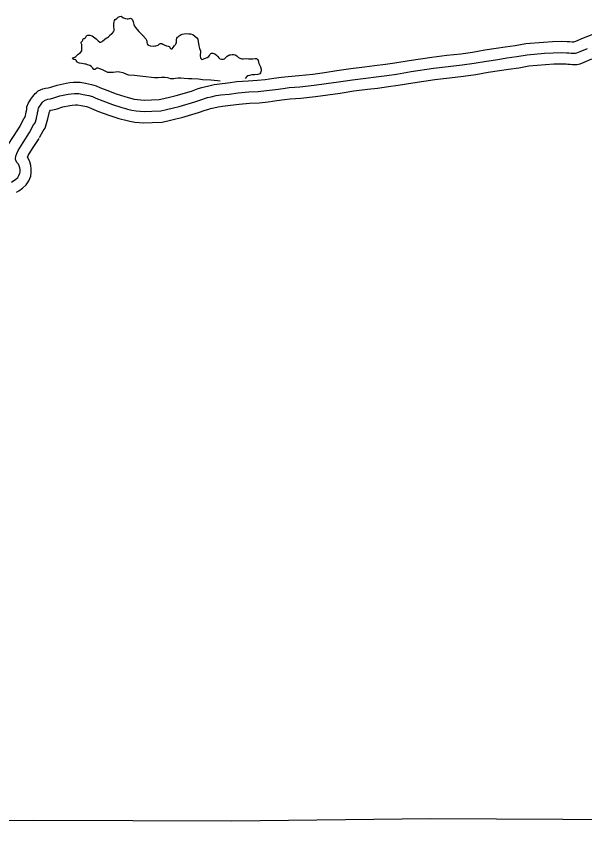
# Model space of a CAD drawing. Extents: x -83719 to 153526, y -11835 to 11446.
# Drawn here: x -915.6 to -664, y -28.9 to 329.6 of the extents above; entities that cross this region are included whole.
import ezdxf

# ---------------------------------------------------------------- set-up
doc = ezdxf.new("R2010")
doc.units = 0
for name, color, linetype in [('Level 10', 7, 'Continuous'), ('Level 2', 7, 'Continuous'), ('Level 59', 7, 'Continuous'), ('Level 9', 7, 'Continuous')]:
    doc.layers.add(name, color=color, linetype=linetype)

msp = doc.modelspace()

# ---------------------------------------------------------------- linework, layer by layer
at = {"layer": 'Level 10'}
for points in [[(-914.12, 280.58), (-912.19, 284.27), (-911.8, 284.79), (-911.54, 285.67), (-911.4, 286.31), (-911.23, 287.33), (-911.04, 287.81), (-910.98, 288.08), (-910.93, 288.29), (-910.93, 288.3), (-910.85, 289.55), (-910.16, 291.27), (-909.53, 292.27), (-909.11, 292.96), (-908.31, 294.17), (-907.71, 294.89), (-907.22, 295.45), (-906.63, 295.96), (-905.85, 296.58), (-904.84, 297.09), (-903.75, 297.51), (-902.58, 297.79), (-901.51, 297.99), (-900.3, 298.29), (-897.53, 299.2), (-893.42, 300.07), (-891.89, 300.24), (-890.18, 300.43), (-889, 300.49), (-887.29, 300.4), (-884.98, 299.96), (-882.33, 299.47), (-880.16, 298.89), (-878.28, 298.02), (-875.48, 296.85), (-871.35, 295.31), (-867.54, 294.05), (-866.48, 293.81), (-865.05, 293.41), (-863.35, 292.99), (-861.87, 292.74), (-858.94, 292.53), (-855.78, 292.68), (-852.31, 292.76), (-850.31, 293.26), (-847.12, 294), (-844.76, 294.49), (-838.03, 296.54), (-835.01, 297.6), (-833.38, 298.09), (-832.29, 298.44), (-830.38, 298.91), (-828.02, 299.41), (-825.64, 299.77), (-821.96, 300.16), (-817.96, 300.73), (-812.93, 301.12), (-808.84, 301.31), (-805.37, 301.68), (-801.6, 302.19), (-798.16, 302.69), (-795.26, 303.03), (-790.54, 303.4), (-784.3, 304.06), (-779.1, 304.79), (-773.69, 305.56), (-767.46, 306.48), (-761.4, 307.23), (-756.97, 307.76), (-752.2, 308.42), (-748, 309.01), (-741.63, 310.05), (-731.64, 311.54), (-725, 312.33), (-718.87, 313.03), (-713.67, 313.78), (-708.27, 314.69), (-703.19, 315.46), (-699.24, 316.09), (-694.75, 316.72), (-690.06, 317.54), (-682.17, 318.22), (-678.19, 318.49), (-674.05, 318.59), (-671.69, 318.5), (-670.71, 318.43), (-669.59, 318.33), (-669.05, 318.29), (-668.81, 318.29), (-667.92, 318.62), (-664.59, 320.04), (-658.02, 322.55)], [(-905.26, 275.95), (-903.73, 278.88), (-902.74, 280.17), (-901.83, 283.23), (-901.61, 284.29), (-901.01, 286.76), (-900.99, 287.07), (-900.68, 287.58), (-900.38, 288.03), (-899.38, 288.22), (-897.53, 288.67), (-894.92, 289.53), (-891.84, 290.19), (-890.78, 290.3), (-889.36, 290.46), (-889.01, 290.48), (-888.51, 290.45), (-886.82, 290.13), (-884.53, 289.71), (-883.57, 289.45), (-882.31, 288.87), (-879.16, 287.55), (-874.67, 285.88), (-870.2, 284.4), (-868.93, 284.12), (-867.62, 283.74), (-865.38, 283.19), (-863.06, 282.8), (-859.06, 282.52), (-855.43, 282.68), (-850.97, 282.79), (-847.97, 283.53), (-844.98, 284.23), (-842.29, 284.78), (-834.92, 287.03), (-831.9, 288.09), (-830.4, 288.55), (-829.56, 288.81), (-828.15, 289.17), (-826.25, 289.57), (-824.37, 289.84), (-820.72, 290.24), (-816.87, 290.79), (-812.31, 291.14), (-808.08, 291.34), (-804.16, 291.75), (-800.21, 292.29), (-796.86, 292.78), (-794.29, 293.08), (-789.63, 293.44), (-783.08, 294.14), (-777.7, 294.89), (-772.26, 295.66), (-766.11, 296.57), (-760.19, 297.3), (-755.7, 297.84), (-750.82, 298.51), (-746.5, 299.12), (-740.09, 300.17), (-730.31, 301.62), (-723.84, 302.39), (-717.58, 303.11), (-712.13, 303.9), (-706.69, 304.81), (-701.65, 305.58), (-697.75, 306.2), (-693.19, 306.84), (-688.76, 307.62), (-681.4, 308.25), (-677.73, 308.5), (-674.13, 308.58), (-672.24, 308.51), (-671.48, 308.46), (-670.4, 308.37), (-669.41, 308.29), (-667.48, 308.3), (-666.06, 308.64), (-664.22, 309.33), (-660.84, 310.77)], [(-919.95, 260.74), (-919.74, 260.85), (-919.14, 261.31), (-918.97, 261.45), (-920.44, 263.96), (-920.91, 266.21), (-920.69, 268.76), (-920, 270.7), (-919.23, 272.54), (-916.79, 276.48), (-913.89, 280.98)], [(-915.42, 251.82), (-914.38, 252.35), (-912.82, 253.55), (-911.12, 255.01), (-909.95, 256.85), (-909.12, 258.85), (-908.91, 260.46), (-908.91, 262.18), (-909.07, 263.55), (-909.5, 265.22), (-910.41, 267.09), (-910.59, 267.28), (-910.31, 267.96), (-908.34, 271.14), (-905.49, 275.55)]]:
    msp.add_lwpolyline(points, dxfattribs=at)
at = {"layer": 'Level 2'}
msp.add_lwpolyline([(-644.54, -25.86), (-732.25, -25.3), (-820.11, -26.44), (-907.73, -26.15), (-996.02, -26.35), (-1084.97, -25.46), (-1084.94, -28.86), (-1124.88, -28.88)], dxfattribs=at)
at = {"layer": 'Level 59'}
for points in [[(-909.69, 278.26), (-907.96, 281.57), (-907.27, 282.48), (-906.68, 284.45), (-906.49, 285.39), (-906.39, 285.96), (-906.23, 286.36), (-906.1, 286.99), (-905.97, 287.53), (-905.94, 287.96), (-905.91, 288.43), (-905.68, 289), (-905.29, 289.63), (-904.89, 290.27), (-904.3, 291.18), (-903.9, 291.65), (-903.67, 291.91), (-903.44, 292.12), (-903.14, 292.35), (-902.81, 292.52), (-902.28, 292.72), (-901.54, 292.9), (-900.45, 293.1), (-898.92, 293.48), (-896.22, 294.37), (-892.63, 295.13), (-891.33, 295.27), (-889.77, 295.45), (-889, 295.49), (-887.9, 295.43), (-885.9, 295.04), (-883.43, 294.59), (-881.87, 294.17), (-880.29, 293.45), (-877.32, 292.2), (-873.01, 290.6), (-868.87, 289.22), (-867.7, 288.96), (-866.34, 288.57), (-864.37, 288.09), (-862.47, 287.77), (-859, 287.52), (-855.6, 287.68), (-851.64, 287.78), (-849.14, 288.39), (-846.05, 289.12), (-843.52, 289.64), (-836.48, 291.79), (-833.45, 292.84), (-831.89, 293.32), (-830.93, 293.63), (-829.26, 294.04), (-827.13, 294.49), (-825, 294.8), (-821.34, 295.2), (-817.42, 295.76), (-812.62, 296.13), (-808.46, 296.32), (-804.76, 296.72), (-800.9, 297.24), (-797.51, 297.73), (-794.78, 298.05), (-790.08, 298.42), (-783.69, 299.1), (-778.4, 299.84), (-772.98, 300.61), (-766.79, 301.52), (-760.8, 302.26), (-756.34, 302.8), (-751.51, 303.46), (-747.25, 304.06), (-740.86, 305.11), (-730.98, 306.58), (-724.42, 307.36), (-718.23, 308.07), (-712.9, 308.84), (-707.48, 309.75), (-702.42, 310.52), (-698.5, 311.15), (-693.97, 311.78), (-689.41, 312.58), (-681.79, 313.23), (-677.96, 313.49), (-674.09, 313.59), (-671.96, 313.5), (-671.09, 313.44), (-669.99, 313.35), (-669.23, 313.29), (-668.1, 313.3), (-667.53, 313.43), (-666.07, 313.98), (-662.71, 315.4)], [(-917.68, 256.28), (-917.06, 256.6), (-915.98, 257.43), (-914.94, 258.32), (-914.4, 259.17), (-913.99, 260.15), (-913.91, 260.79), (-913.91, 261.89), (-913.99, 262.62), (-914.22, 263.49), (-914.57, 264.21), (-915.15, 264.83), (-915.71, 265.78), (-915.87, 266.51), (-915.77, 267.69), (-915.33, 268.9), (-914.77, 270.25), (-912.57, 273.81), (-909.69, 278.26)]]:
    msp.add_lwpolyline(points, dxfattribs=at)
at = {"layer": 'Level 9'}
for points in [[(-873.23, 321.86), (-873, 322.16), (-872.57, 322.77), (-872.31, 323.24), (-872.25, 324.04), (-872.32, 324.87), (-872.36, 325.54), (-872.33, 326.34), (-872.2, 327.17), (-872.07, 327.68), (-871.77, 328.11), (-871.11, 328.68), (-870.45, 329.22), (-870.18, 329.39), (-869.72, 329.56), (-869.12, 329.63), (-868.79, 329.43), (-868.15, 328.97), (-867.28, 328.64), (-866.45, 328.52), (-865.98, 328.49), (-865.48, 328.62), (-865.08, 328.73), (-864.68, 328.63), (-864.25, 328.36), (-864.11, 328), (-863.84, 327.13), (-863.56, 325.93), (-863.26, 325.3), (-862.82, 324.67), (-862.28, 323.94), (-861.31, 322.81), (-860.64, 322.18), (-860.3, 321.78), (-859.77, 321.22), (-859.33, 320.89), (-858.9, 320.39), (-858.29, 319.6), (-857.92, 319.1), (-857.82, 318.57), (-857.78, 318), (-857.68, 317.4), (-857.41, 317), (-857.04, 316.8), (-856.27, 316.47), (-854.87, 316.42), (-854.27, 316.46), (-853.77, 316.49), (-853.17, 316.66), (-852.81, 316.83), (-852.61, 317), (-852.28, 317.27), (-852.08, 317.4), (-851.85, 317.57), (-851.58, 317.61), (-851.18, 317.51), (-850.68, 317.21), (-850.11, 316.92), (-849.07, 316.59), (-848.37, 316.4), (-847.84, 316.17), (-847.67, 315.87), (-847.5, 315.5), (-847.33, 315.37), (-846.97, 315.21), (-846.67, 315.17), (-846.6, 315.21), (-846.1, 315.85), (-845.64, 316.48), (-845.38, 316.75), (-845.21, 316.95), (-845.08, 317.15), (-844.92, 317.39), (-844.72, 317.92), (-844.63, 318.76), (-844.6, 319.16), (-844.47, 319.86), (-844.2, 320.33), (-843.97, 320.57), (-843.41, 320.94), (-842.98, 321.24), (-842.55, 321.48), (-842.11, 321.71), (-841.32, 321.85), (-840.28, 321.96), (-839.15, 321.87), (-838.45, 321.81), (-837.42, 321.51), (-836.58, 320.85), (-835.71, 320.09), (-835.27, 319.49), (-835, 318.39), (-834.78, 316.49), (-834.41, 315.39), (-834.07, 314.36), (-834.03, 313.59), (-834.19, 312.53), (-834.15, 311.93), (-834.05, 311.36), (-833.88, 310.93), (-833.68, 310.73)], [(-874.98, 304.8), (-876.45, 305.49), (-877.72, 306.08), (-878.08, 306.21), (-878.62, 306.41), (-879.29, 306.64), (-879.52, 306.67), (-879.79, 306.66), (-880.05, 306.6), (-880.22, 306.46), (-880.48, 306.26), (-880.72, 306.16), (-880.82, 306.06), (-881.18, 306.09), (-881.69, 306.68), (-882.06, 307.15), (-882.29, 307.41), (-883.03, 307.84), (-884.06, 308.17), (-884.7, 308.37), (-885.06, 308.46), (-885.86, 308.62), (-886.6, 308.72), (-887.53, 308.81), (-888.1, 309.01), (-888.57, 309.31), (-888.8, 309.64), (-889.04, 309.97), (-889.27, 310.3), (-889.74, 310.43), (-890.04, 310.46), (-890.31, 310.56), (-890.37, 310.59), (-890.54, 310.83), (-890.61, 311.09), (-890.58, 311.29), (-890.15, 311.3), (-889.62, 311.57), (-889.28, 311.87), (-888.82, 312.24), (-888.16, 312.78), (-887.66, 313.12), (-887.1, 313.55), (-886.6, 314.29), (-886.54, 314.89), (-886.48, 315.83), (-886.48, 316.39), (-886.59, 317.13), (-886.66, 317.36), (-886.79, 317.66), (-886.86, 317.89), (-886.8, 318.09), (-886.66, 318.3), (-886.43, 318.53), (-886.27, 318.77), (-886.17, 319.03), (-886.07, 319.4), (-885.97, 319.67), (-885.84, 319.74), (-885.44, 319.81), (-885.18, 319.87), (-884.91, 320.11), (-884.78, 320.38), (-884.68, 320.65), (-884.48, 320.98), (-884.32, 321.15), (-883.95, 321.25), (-883.65, 321.32), (-883.25, 321.32), (-883.02, 321.26), (-882.02, 320.9), (-881.45, 320.5), (-880.28, 319.64), (-879.74, 319.21), (-879.27, 318.71), (-878.54, 318.22), (-878.23, 318.19), (-878.17, 318.19), (-877.6, 318.43), (-877.27, 318.7), (-876.74, 319.17), (-876.35, 319.54), (-875.75, 319.87), (-875.55, 320.01), (-875.15, 320.25), (-874.82, 320.48), (-874.59, 320.68), (-874.26, 320.95)], [(-873.23, 321.86), (-874.26, 320.95)], [(-833.68, 310.73), (-833.48, 310.53), (-832.91, 310.67), (-832.64, 310.77), (-831.85, 311.11), (-831.05, 311.38), (-830.39, 311.78), (-830.06, 312.19), (-829.83, 312.56), (-829.69, 312.86), (-829.5, 313.09), (-829.2, 313.23), (-828.9, 313.3), (-828.56, 313.3), (-828.06, 313.14), (-827.83, 313.04), (-827.73, 313), (-826.93, 312.41), (-826.42, 311.81), (-825.92, 311.28), (-825.45, 310.82), (-824.68, 310.62), (-824.18, 310.56), (-823.82, 310.63), (-823.45, 310.8), (-822.82, 311.34), (-822.16, 312.01), (-821.56, 312.45), (-821.13, 312.58), (-820.73, 312.62), (-820.07, 312.76), (-819.5, 312.7), (-818.73, 312.57), (-817.93, 312.07), (-817.19, 311.41), (-816.66, 311.08), (-815.75, 310.79), (-815.06, 310.79), (-813.66, 310.94), (-812.72, 310.81), (-811.89, 310.75), (-810.89, 310.82), (-809.86, 310.96), (-809.26, 310.9), (-808.79, 310.5), (-808.49, 310), (-808.21, 308.7), (-807.74, 307.81), (-807.47, 307.31), (-807.13, 306.24), (-807.12, 305.44), (-807.48, 304.61), (-807.81, 304.17), (-808.61, 303.86), (-810.14, 303.65), (-811.37, 303.68), (-812.41, 303.47), (-813.07, 303.23), (-813.57, 302.96), (-814.2, 302.11)], [(-825.26, 300.9), (-826.48, 301.03), (-829.45, 301.28), (-833.11, 301.52), (-834.91, 301.74), (-837.81, 301.99), (-839.38, 301.94), (-841.31, 302.06), (-842.71, 302.19), (-843.91, 302.21), (-845.11, 302.07), (-845.87, 301.97), (-846.67, 301.89), (-847.37, 301.99), (-848.01, 302.22), (-848.71, 302.41), (-849.88, 302.57), (-851.34, 302.53), (-852.77, 302.42), (-854.37, 302.44), (-855.71, 302.5), (-858.17, 302.75), (-860.84, 303.09), (-863.21, 303.34), (-865.71, 303.56), (-866.71, 303.85), (-868.31, 304.54), (-869.91, 304.93), (-870.41, 304.96), (-871.65, 304.92), (-872.74, 304.78), (-873.71, 304.67), (-874.38, 304.7), (-874.98, 304.8)]]:
    msp.add_lwpolyline(points, dxfattribs=at)

doc.saveas('drawing.dxf')
